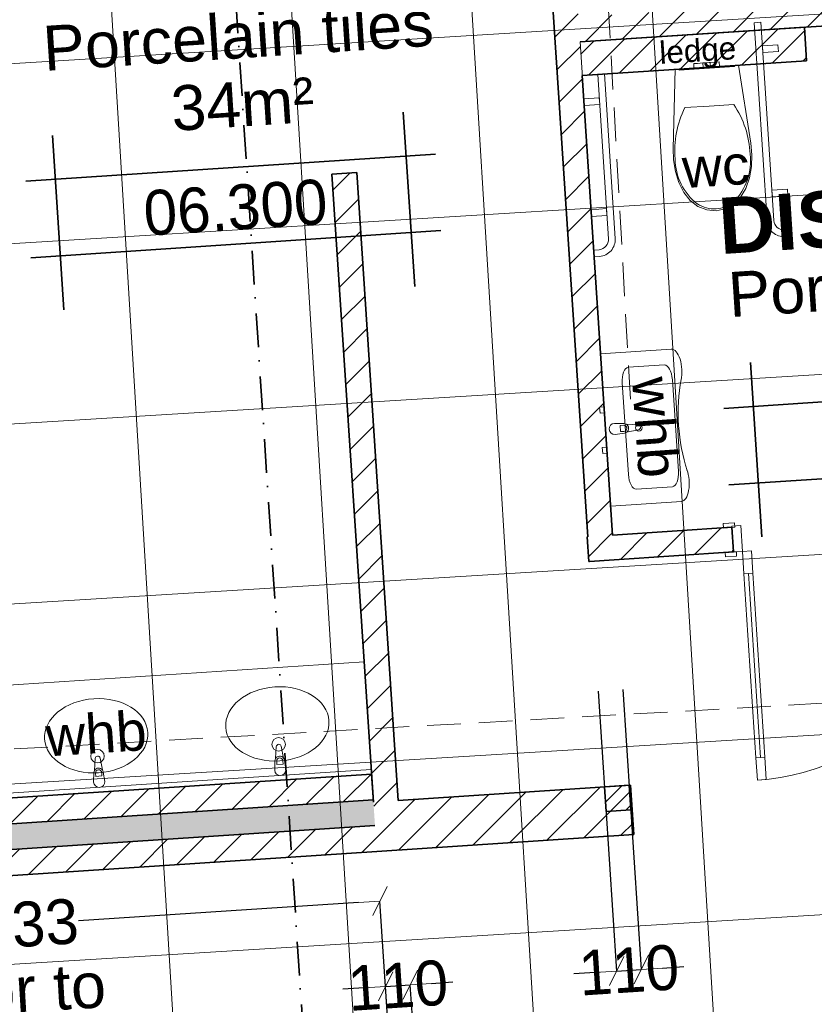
# Model space of a CAD drawing. Header units: millimetres. Extents: x -115474967 to 444143, y -74377 to 241828222.
# Tile 490 of 590: x 286884 to 290418, y 239324 to 243706. Entities that reach past the tile are written whole.
import ezdxf

# ---------------------------------------------------------------- set-up
doc = ezdxf.new("R2010")
doc.units = ezdxf.units.MM
doc.header["$MEASUREMENT"] = 0
doc.linetypes.add('Dot & Dashed', pattern=[280, 150, -60, 0, -70])
doc.linetypes.add('Hidden Line copy', pattern=[230, 150, -80])
for name, color, linetype, lineweight in [('0_Pen_No__1', 7, 'Continuous', 30), ('A_FLOORS FINISH_Pen_No__128', 9, 'Continuous', 0), ('A_WALL LOAD_Pen_No__1', 7, 'Continuous', 30), ('A_WALL LOAD_Pen_No__3', 7, 'Continuous', 15), ('A_WALL LOAD_Pen_No__6', 7, 'Continuous', 5), ('A_WALL LOAD_Pen_No__8', 255, 'Continuous', 0), ('B_FURN LOOSE_Pen_No__6', 7, 'Continuous', 5), ('C_TEXT GA_Pen_No__6', 7, 'Continuous', 5), ('SEWER LINE_Pen_No__1', 7, 'Continuous', 30), ('SEWER LINE_Pen_No__10', 9, 'Continuous', 20), ('SEWER LINE_Pen_No__6', 7, 'Continuous', 5)]:
    doc.layers.add(name, color=color, linetype=linetype, lineweight=lineweight)
doc.layers.add('0_Pen_No__7', color=7, linetype='Continuous', lineweight=5, true_color=0x3f3f3f)
doc.layers.add('A_WALL LOAD_Pen_No__7', color=7, linetype='Continuous', lineweight=5, true_color=0x3f3f3f)
doc.layers.add('B_FURN LOOSE', color=7, linetype='Continuous')
doc.layers.add('C_DIMS - GA', color=7, linetype='Continuous')
doc.styles.add('GENERATED_STYLE_1', font='GOTHIC.TTF')
doc.styles.add('GENERATED_STYLE_2', font='arial.ttf')
doc.styles.add('GENERATED_STYLE_6', font='GOTHICB.TTF')
doc.dimstyles.new('GENERATED_STYLE__3', dxfattribs={"dimtxt": 200, "dimasz": 95, "dimexe": 0.18, "dimexo": 2517.243423, "dimgap": 0.09, "dimtad": 1, "dimdec": 0, "dimzin": 0, "dimdsep": 46, "dimtxsty": 'GENERATED_STYLE_1', "dimblk": 'ARROWHEAD_2', "dimblk1": 'ARROWHEAD_2', "dimblk2": 'ARROWHEAD_2', "dimcen": 0.09, "dimclrd": 7, "dimclre": 7, "dimclrt": 7, "dimadec": 0, "dimazin": 0, "dimtfac": 1, "dimtdec": 4, "dimtmove": 0, "dimatfit": 3, "dimfxl": 1, "dimtolj": 1, "dimtzin": 0, "dimarcsym": 0})
pattern_1 = [(45, (426418.63, 157469.93), (-76.89786, 76.89786), [])]
pattern_2 = [(45, (426418.63, 157469.93), (-63.63961, 63.63961), [])]

# ---------------------------------------------------------------- blocks, each defined once
blk = doc.blocks.new('ARROWHEAD_2')
at = {"color": 0, "linetype": 'Continuous', "lineweight": 0}
for p, q in [((-0.378, -0.655), (0.378, 0.655)), ((0, 0), (-1, 0))]:
    blk.add_line(p, q, dxfattribs=at)
blk = doc.blocks.new('*D914')
at = {"layer": 'C_DIMS - GA', "color": 7, "linetype": 'Continuous', "lineweight": -2, "transparency": 16777216}
for p, q in [((289102.2, 249209.1), (289197, 249215.4)), ((288802.9, 249189.4), (288708.1, 249183.1)), ((289007.4, 249202.8), (288897.7, 249195.6)), ((289125.5, 245741.3), (288897.7, 249195.8)), ((289235.3, 245748.5), (289007.4, 249203))]:
    blk.add_line(p, q, dxfattribs=at)
at = {"layer": 'Defpoints', "color": 0, "linetype": 'Continuous', "transparency": 16777216}
for p in [(288897.7, 249195.6), (289291.2, 243229.5), (289400.9, 243236.7)]:
    blk.add_point(p, dxfattribs=at)
at = {"layer": 'C_DIMS - GA', "color": 7, "linetype": 'Continuous', "lineweight": -2, "transparency": 16777216, "xscale": 95, "yscale": 95, "zscale": 95}
for p, rotation in [((288897.7, 249195.6), 3.773374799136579), ((289007.4, 249202.8), 183.7733747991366)]:
    blk.add_blockref('ARROWHEAD_2', p, dxfattribs=dict(at, rotation=rotation))
at = {"layer": 'C_DIMS - GA', "color": 7, "linetype": 'Continuous', "lineweight": 5, "transparency": 16777216, "insert": (288952.6, 249199.2), "char_height": 200, "attachment_point": 5, "rotation": 3.7734, "style": 'GENERATED_STYLE_1'}
blk.add_mtext('\\A1;110', dxfattribs=at)
blk = doc.blocks.new('Multi-Basin Counter 24[32]', base_point=(-139177.8, 82799.9))
at = {"layer": 'B_FURN LOOSE_Pen_No__6', "color": 7, "linetype": 'Continuous', "lineweight": 5}
for p, q in [((-138002.1, 83377.9), (-140418.9, 83219.8)), ((-138002.1, 83377.9), (-137969.4, 82879)), ((-140418.9, 83219.8), (-140386.3, 82720.9)), ((-138364.2, 82938.1), (-138363.2, 82923.3)), ((-137970.7, 82899), (-140387.6, 82740.8)), ((-138390.4, 82921.5), (-138391.3, 82936.4)), ((-138363.2, 82923.3), (-138390.4, 82921.5)), ((-137969.4, 82879), (-140386.3, 82720.9)), ((-139196, 82868.8), (-139196.9, 82883.6)), ((-139168.8, 82870.6), (-139196, 82868.8)), ((-139169.8, 82885.4), (-139168.8, 82870.6)), ((-140001.6, 82816.1), (-140002.6, 82830.9)), ((-139974.5, 82817.9), (-140001.6, 82816.1)), ((-139975.4, 82832.7), (-139974.5, 82817.9))]:
    blk.add_line(p, q, dxfattribs=at)
at = {"layer": 'B_FURN LOOSE_Pen_No__6', "color": 7, "linetype": 'Continuous', "lineweight": 5, "flags": 128}
for points in [[(-138350.2, 82899.2), (-138356.9, 82940.8, 0.12102), (-138360.8, 82950.1), (-138370.9, 83002.4, 0.882566), (-138393, 83001), (-138396.2, 82947.7, 0.12102), (-138398.9, 82938), (-138400.1, 82895.9, 1)], [(-139155.8, 82846.5), (-139162.6, 82888.1, 0.12102), (-139166.4, 82897.3), (-139176.5, 82949.7, 0.882566), (-139198.7, 82948.3), (-139201.8, 82895, 0.12102), (-139204.5, 82885.3), (-139205.7, 82843.2, 1)], [(-139961.5, 82793.7), (-139968.2, 82835.3, 0.12102), (-139972.1, 82844.6), (-139982.1, 82897, 0.882566), (-140004.3, 82895.6), (-140007.5, 82842.3, 0.12102), (-140010.1, 82832.6), (-140011.3, 82790.5, 1)]]:
    blk.add_lwpolyline(points, format="xyb", close=True, dxfattribs=at)
at = {"layer": 'B_FURN LOOSE_Pen_No__6', "color": 7, "linetype": 'Continuous', "lineweight": 5}
for centre in [(-138382.6, 83011.2), (-139188.2, 82958.5), (-139993.8, 82905.8)]:
    blk.add_circle(centre, 30, dxfattribs=at)
for centre, radius, start, end in [((-138377.8, 82937.5), 21.1, 36.5149, 150.9728), ((-138377.8, 82937.2), 13.6, 3.7439, 183.7439), ((-139183.4, 82884.8), 21.1, 36.5149, 150.9728), ((-139183.4, 82884.5), 13.6, 3.7439, 183.7439), ((-139989, 82832.1), 21.1, 36.5149, 150.9728), ((-139989, 82831.8), 13.6, 3.7439, 183.7439)]:
    blk.add_arc(centre, radius, start, end, dxfattribs=at)
for centre in [(-138388.5, 83102.1), (-139194.2, 83049.4), (-139999.8, 82996.7)]:
    blk.add_ellipse(centre, major_axis=(229.5, 15), ratio=0.717391, dxfattribs=at)
blk = doc.blocks.new('WC 24[84]', base_point=(-136478.5, 86024.1))
at = {"layer": 'B_FURN LOOSE_Pen_No__6', "color": 7, "linetype": 'Continuous', "lineweight": 5}
for p, q in [((-136439.6, 86046.7), (-136422.9, 86047.8)), ((-136421.6, 86027.9), (-136422.9, 86047.8)), ((-136536.7, 86040.4), (-136520, 86041.5)), ((-136535.4, 86020.4), (-136536.7, 86040.4)), ((-136535.4, 86020.4), (-136518.7, 86021.5)), ((-136520, 86041.5), (-136495.8, 86043.1)), ((-136518.7, 86021.5), (-136494.5, 86023.1)), ((-136495.8, 86043.1), (-136491.1, 86043.4)), ((-136494.5, 86023.1), (-136495.8, 86043.1)), ((-136494.5, 86023.1), (-136489.8, 86023.4)), ((-136491.1, 86043.4), (-136479.8, 86044.1)), ((-136489.8, 86023.4), (-136478.5, 86024.1)), ((-136479.8, 86044.1), (-136468.5, 86044.8)), ((-136478.5, 86024.1), (-136467.2, 86024.9)), ((-136468.5, 86044.8), (-136463.9, 86045.1)), ((-136467.2, 86024.9), (-136462.5, 86025.2)), ((-136463.9, 86045.1), (-136439.6, 86046.7)), ((-136462.5, 86025.2), (-136463.9, 86045.1)), ((-136462.5, 86025.2), (-136438.3, 86026.8)), ((-136438.3, 86026.8), (-136421.6, 86027.9)), ((-136467.2, 85851.5), (-136576, 85844.4)), ((-136358.5, 85858.6), (-136467.2, 85851.5))]:
    blk.add_line(p, q, dxfattribs=at)
at = {"layer": 'B_FURN LOOSE_Pen_No__6', "color": 7, "linetype": 'Continuous', "lineweight": 5, "flags": 128}
for points in [[(-136618, 85560.6), (-136602.4, 85511.8), (-136580.4, 85466.2), (-136552.4, 85430.8), (-136517.6, 85404.5), (-136478.2, 85389), (-136436.8, 85385.5), (-136396.3, 85394.4), (-136359.2, 85414.8), (-136328.1, 85445.4), (-136305, 85484.2), (-136289.1, 85532.3), (-136279.9, 85582.7), (-136277.8, 85634.3), (-136282.7, 85685.8), (-136337.8, 86033.3), (-136619.2, 86015), (-136628.7, 85663.2), (-136626.9, 85611.5)], [(-136355.8, 86032.1), (-136601.3, 86016.1), (-136600.9, 86011.1), (-136355.4, 86027.2)]]:
    blk.add_lwpolyline(points, close=True, dxfattribs=at)
at = {"layer": 'B_FURN LOOSE_Pen_No__6', "color": 7, "linetype": 'Continuous', "lineweight": 5}
for centre, major_axis, start_param, end_param in [((-136195.7, 85653.8), (-27.7, 424.6), 1.041392, 1.594412), ((-136710.8, 85620.2), (-27.7, 424.6), 4.688771, 5.241791), ((-136362.4, 85618.5), (-16.7, 256.5), 1.515065, 2.415654), ((-136540.9, 85606.9), (-16.7, 256.5), 3.867528, 4.768116), ((-136445.6, 85532.5), (-9, 138.3), 2.509088, 3.135732), ((-136447.2, 85532.4), (-9, 138.3), 3.147454, 3.774097)]:
    blk.add_ellipse(centre, major_axis=major_axis, ratio=0.999377, start_param=start_param, end_param=end_param, dxfattribs=at)
blk = doc.blocks.new('Basin 24[85]', base_point=(-136928.2, 84410.1))
at = {"layer": 'B_FURN LOOSE_Pen_No__6', "color": 7, "linetype": 'Continuous', "lineweight": 5}
for p, q in [((-136950.5, 84749.1), (-136636.3, 84769.8)), ((-136905.8, 84071.1), (-136950.5, 84749.1)), ((-136666.7, 84699.7), (-136828.2, 84689.1)), ((-136827.4, 84212.5), (-136854.3, 84619.2)), ((-136604.9, 84227.1), (-136631.7, 84633.9)), ((-136863.5, 84429.8), (-136848.6, 84430.8)), ((-136861.7, 84402.7), (-136863.5, 84429.8)), ((-136846.8, 84403.7), (-136861.7, 84402.7)), ((-136792.4, 84146.7), (-136630.9, 84157.3)), ((-136591.5, 84091.8), (-136905.8, 84071.1))]:
    blk.add_line(p, q, dxfattribs=at)
at = {"layer": 'B_FURN LOOSE_Pen_No__6', "color": 7, "linetype": 'Continuous', "lineweight": 5, "flags": 128}
for points in [[(-136933.3, 84486.4), (-136935, 84513.4), (-136955, 84512.1), (-136953.2, 84485.1)], [(-136921.4, 84306.8), (-136923.2, 84333.8), (-136943.1, 84332.4), (-136941.4, 84305.5)]]:
    blk.add_lwpolyline(points, close=True, dxfattribs=at)
blk.add_lwpolyline([(-136885.8, 84389.7), (-136844.2, 84396.4, 0.12102), (-136834.9, 84400.3), (-136782.5, 84410.4, 0.882566), (-136784, 84432.6), (-136837.2, 84435.7, 0.12102), (-136846.9, 84438.4), (-136889.1, 84439.6, 1)], format="xyb", close=True, dxfattribs=at)
at = {"layer": 'B_FURN LOOSE_Pen_No__6', "color": 7, "linetype": 'Continuous', "lineweight": 5}
blk.add_circle((-136780.6, 84419.8), 15, dxfattribs=at)
for centre, radius, start, end in [((-136847.7, 84417.3), 13.6, 273.7734, 93.7734), ((-136847.4, 84417.3), 21.1, 306.5444, 61.0023)]:
    blk.add_arc(centre, radius, start, end, dxfattribs=at)
for centre, major_axis, start_param, end_param in [((-136630.3, 84679.9), (-5.9, 89.9), 4.135517, 6.283185), ((-136662.8, 84630.4), (-4.6, 69.3), 4.733875, 6.2617), ((-136822.9, 84619.8), (-4.6, 69.3), 0.021486, 1.549311), ((-136421.7, 84443.5), (-26.7, 404.1), 1.046808, 2.098245), ((-136796.3, 84216), (-4.6, 69.3), 1.592282, 3.120107), ((-136636.2, 84226.6), (-4.6, 69.3), 3.163078, 4.690903), ((-136597.5, 84181.8), (-5.9, 89.9), 3.141593, 5.289261)]:
    blk.add_ellipse(centre, major_axis=major_axis, ratio=0.450554, start_param=start_param, end_param=end_param, dxfattribs=at)
blk = doc.blocks.new('Safety Railing 24[86]', base_point=(-136984.6, 85255.7))
at = {"layer": 'B_FURN LOOSE_Pen_No__6', "color": 7, "linetype": 'Continuous', "lineweight": 5, "flags": 128}
blk.add_lwpolyline([(-136885.9, 85262.2), (-136933.5, 85994.4), (-136963.5, 85992.5), (-136915.8, 85260.2, -0.414214), (-136957.8, 85212.4), (-136981.7, 85210.8), (-136979.8, 85180.9), (-136955.8, 85182.4, 0.414214), (-136885.9, 85262.2)], format="xyb", close=True, dxfattribs=at)
for points in [[(-137023.5, 85853.3), (-136954.7, 85857.8), (-136956.6, 85887.7), (-137025.5, 85883.2)], [(-136991.5, 85360.5), (-136922.6, 85365), (-136924.6, 85394.9), (-136993.4, 85390.4)]]:
    blk.add_lwpolyline(points, close=True, dxfattribs=at)
blk = doc.blocks.new('Safety Railing 24[87]', base_point=(-50518.8, 73583.8))
at = {"layer": 'B_FURN LOOSE_Pen_No__6', "color": 7, "linetype": 'Continuous', "lineweight": 5, "flags": 128}
blk.add_lwpolyline([(-50617.6, 73577.3), (-50675.3, 74459.1), (-50645.4, 74461.1), (-50587.6, 73579.3, 0.414214), (-50539.8, 73537.3), (-50515.8, 73538.9), (-50513.9, 73509), (-50537.8, 73507.4, -0.414214), (-50617.6, 73577.3)], format="xyb", close=True, dxfattribs=at)
for points in [[(-50567.7, 74330.9), (-50636.6, 74326.4), (-50638.5, 74356.3), (-50569.7, 74360.8)], [(-50525.6, 73688.6), (-50594.5, 73684.1), (-50596.5, 73714), (-50527.6, 73718.5)]]:
    blk.add_lwpolyline(points, close=True, dxfattribs=at)
blk = doc.blocks.new('*D946')
at = {"layer": 'C_DIMS - GA', "color": 7, "linetype": 'Continuous', "lineweight": -2, "transparency": 16777216}
for p, q in [((288391.7, 239777.5), (287145.7, 239695.3)), ((288538.2, 238999.6), (288486.5, 239783.6)), ((283260.1, 239439.1), (286551.6, 239656.1)), ((283293.7, 237486.2), (283165.3, 239432.6))]:
    blk.add_line(p, q, dxfattribs=at)
at = {"layer": 'Defpoints', "color": 0, "linetype": 'Continuous', "transparency": 16777216}
for p in [(288372.6, 241511.4), (283128, 239998), (288486.5, 239783.8)]:
    blk.add_point(p, dxfattribs=at)
at = {"layer": 'C_DIMS - GA', "color": 7, "linetype": 'Continuous', "lineweight": -2, "transparency": 16777216, "xscale": 95, "yscale": 95, "zscale": 95}
for p, rotation in [((288486.5, 239783.8), 3.773374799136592), ((283165.3, 239432.8), 183.7733747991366)]:
    blk.add_blockref('ARROWHEAD_2', p, dxfattribs=dict(at, rotation=rotation))
at = {"layer": 'C_DIMS - GA', "color": 7, "linetype": 'Continuous', "lineweight": 5, "transparency": 16777216, "insert": (286848.6, 239675.7), "char_height": 200, "attachment_point": 5, "rotation": 3.7734, "style": 'GENERATED_STYLE_1'}
blk.add_mtext('\\A1;5333', dxfattribs=at)
blk = doc.blocks.new('*D947')
at = {"layer": 'C_DIMS - GA', "color": 7, "linetype": 'Continuous', "lineweight": -2, "transparency": 16777216}
for p, q in [((288416.7, 239397.9), (288322, 239391.6)), ((288511.5, 239404.1), (288621.3, 239411.4)), ((288538.2, 238999.6), (288511.6, 239403.9)), ((288648, 239006.9), (288621.3, 239411.2)), ((288716.1, 239417.6), (288810.9, 239423.9))]:
    blk.add_line(p, q, dxfattribs=at)
at = {"layer": 'Defpoints', "color": 0, "linetype": 'Continuous', "transparency": 16777216}
for p in [(288372.6, 241511.4), (288482.3, 241518.6), (288621.3, 239411.4)]:
    blk.add_point(p, dxfattribs=at)
at = {"layer": 'C_DIMS - GA', "color": 7, "linetype": 'Continuous', "lineweight": -2, "transparency": 16777216, "xscale": 95, "yscale": 95, "zscale": 95}
for p, rotation in [((288621.3, 239411.4), 183.7733747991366), ((288511.5, 239404.1), 3.773374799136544)]:
    blk.add_blockref('ARROWHEAD_2', p, dxfattribs=dict(at, rotation=rotation))
at = {"layer": 'C_DIMS - GA', "color": 7, "linetype": 'Continuous', "lineweight": 5, "transparency": 16777216, "insert": (288566.4, 239407.7), "char_height": 200, "attachment_point": 5, "rotation": 3.7734, "style": 'GENERATED_STYLE_1'}
blk.add_mtext('\\A1;110', dxfattribs=at)
blk = doc.blocks.new('*D948')
at = {"layer": 'C_DIMS - GA', "color": 7, "linetype": 'Continuous', "lineweight": -2, "transparency": 16777216}
for p, q in [((289456.8, 240717.7), (289539, 239472.2)), ((289566.6, 240724.9), (289648.7, 239479.5)), ((289539, 239472.4), (289648.7, 239479.7)), ((289743.5, 239485.9), (289838.3, 239492.2)), ((289444.2, 239466.2), (289349.4, 239459.9))]:
    blk.add_line(p, q, dxfattribs=at)
at = {"layer": 'Defpoints', "color": 0, "linetype": 'Continuous', "transparency": 16777216}
for p in [(289291.2, 243229.5), (289400.9, 243236.7), (289648.7, 239479.7)]:
    blk.add_point(p, dxfattribs=at)
at = {"layer": 'C_DIMS - GA', "color": 7, "linetype": 'Continuous', "lineweight": -2, "transparency": 16777216, "xscale": 95, "yscale": 95, "zscale": 95}
for p, rotation in [((289539, 239472.4), 3.773374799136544), ((289648.7, 239479.7), 183.7733747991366)]:
    blk.add_blockref('ARROWHEAD_2', p, dxfattribs=dict(at, rotation=rotation))
at = {"layer": 'C_DIMS - GA', "color": 7, "linetype": 'Continuous', "lineweight": 5, "transparency": 16777216, "insert": (289593.8, 239476), "char_height": 200, "attachment_point": 5, "rotation": 3.7734, "style": 'GENERATED_STYLE_1'}
blk.add_mtext('\\A1;110', dxfattribs=at)
blk = doc.blocks.new('*D951')
at = {"layer": 'C_DIMS - GA', "color": 7, "linetype": 'Continuous', "lineweight": -2, "transparency": 16777216}
for p, q in [((285382.3, 246383.7), (280360.8, 246055.9)), ((280367.2, 245961.1), (280737.6, 240286.5)), ((281155.9, 233877.2), (280784.7, 239564.8)), ((280940.7, 233768), (281161.9, 233782.4))]:
    blk.add_line(p, q, dxfattribs=at)
at = {"layer": 'Defpoints', "color": 0, "linetype": 'Continuous', "transparency": 16777216}
for p in [(287894.2, 246547.6), (280361, 246055.9), (283452.6, 233931.9)]:
    blk.add_point(p, dxfattribs=at)
at = {"layer": 'C_DIMS - GA', "color": 7, "linetype": 'Continuous', "lineweight": -2, "transparency": 16777216, "xscale": 95, "yscale": 95, "zscale": 95}
for p, rotation in [((280361, 246055.9), 93.73419209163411), ((281162.1, 233782.4), 273.7341920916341)]:
    blk.add_blockref('ARROWHEAD_2', p, dxfattribs=dict(at, rotation=rotation))
at = {"layer": 'C_DIMS - GA', "color": 7, "linetype": 'Continuous', "lineweight": 5, "transparency": 16777216, "insert": (280761.1, 239925.7), "char_height": 200, "attachment_point": 5, "rotation": 273.7342, "style": 'GENERATED_STYLE_1'}
blk.add_mtext('\\A1;12300', dxfattribs=at)

msp = doc.modelspace()

# ---------------------------------------------------------------- hatches: boundary and pattern name
at = {"layer": '0_Pen_No__7', "linetype": 'Continuous', "lineweight": 5, "true_color": 0x000000}
h = msp.add_hatch(dxfattribs=at)
h.set_pattern_fill('ANSI31', color=18, scale=870, style=0)
h.set_pattern_definition(pattern_1)
h.paths.add_polyline_path([(289199.95256, 246283.98787), (289090.19102, 246276.74875), (289411.48654, 241405.17994), (289521.25285, 241412.34675)])
h = msp.add_hatch(dxfattribs=at)
h.set_pattern_fill('ANSI31', color=18, scale=870, style=0)
h.set_pattern_definition(pattern_1)
h.paths.add_polyline_path([(289376.47034, 243607.57797), (292321.12824, 243799.83908), (292423.72443, 243916.77196), (289369.23121, 243717.33953)])
h = msp.add_hatch(dxfattribs=at)
h.set_pattern_fill('ANSI31', color=18, scale=870, style=0)
h.set_pattern_definition(pattern_1)
h.paths.add_polyline_path([(288567.21527, 240231.4366), (288382.94695, 243025.36232), (288273.18541, 243018.1232), (288457.45373, 240224.19747)])
h = msp.add_hatch(dxfattribs=at)
h.set_pattern_fill('ANSI31', color=18, scale=870, style=0)
h.set_pattern_definition(pattern_1)
h.paths.add_polyline_path([(289408.02576, 241404.95397), (289415.19258, 241295.1877), (290058.60545, 241337.19708), (290051.43867, 241446.96339)])
h = msp.add_hatch(dxfattribs=at)
h.set_pattern_fill('ANSI31', color=18, scale=870, style=0)
h.set_pattern_definition(pattern_1)
h.paths.add_polyline_path([(283021.01121, 239875.66845), (288456.79563, 240234.1758), (288449.22746, 240348.92649), (283128.04411, 239997.97746)])
h = msp.add_hatch(dxfattribs=at)
h.set_pattern_fill('ANSI31', color=18, scale=870, style=0)
h.set_pattern_definition(pattern_1)
h.paths.add_polyline_path([(288457.45373, 240224.19743), (288471.93198, 240004.6744), (289615.34892, 240080.08641), (289600.87068, 240299.60944)])
h = msp.add_hatch(dxfattribs=at)
h.set_pattern_fill('ANSI31', color=18, scale=870, style=0)
h.set_pattern_definition(pattern_1)
h.paths.add_polyline_path([(282806.94541, 239631.05044), (288471.93198, 240004.6744), (288464.36381, 240119.4251), (282913.97831, 239753.35945)])
at = {"layer": 'A_FLOORS FINISH_Pen_No__128', "linetype": 'Continuous', "lineweight": 0}
h = msp.add_hatch(dxfattribs=at)
h.set_pattern_fill('PATTERN__TILES_ANGLED', color=9, style=0, pattern_type=2)
h.set_pattern_definition([(93.5, (426418.6, 157469.9), (798.508, 48.839), []), (183.5, (426418.6, 157469.9), (-48.839, 798.508), [])])
h.paths.add_polyline_path([(286415.73335, 243490.27373), (284170.1251, 243343.33297), (284170.18474, 243342.42161), (282907.08813, 243259.77123), (283152.21209, 239654.47485), (284415.81699, 239737.16066), (284512.80139, 238246.16947), (284861.57786, 238268.99208), (284871.46964, 238121.45541), (294809.54082, 238785.46505), (294681.7275, 240634.84564), (296292.52511, 240746.02175), (296124.99837, 242996.49462), (297098.08165, 243064.59046), (296985.80221, 244781.22992), (293842.13669, 244575.70101), (293710.96244, 246581.19347), (286245.80548, 246094.1274)])
at = {"layer": 'A_WALL LOAD_Pen_No__7', "linetype": 'Continuous', "lineweight": 5, "true_color": 0x9f07ff}
h = msp.add_hatch(dxfattribs=at)
h.set_pattern_fill('HATCH__BRICK', color=190, style=0, pattern_type=2)
h.set_pattern_definition(pattern_2)
h.paths.add_polyline_path([(289594.66847, 240299.19935), (289484.90693, 240291.96023), (289492.14607, 240182.19869), (289601.90759, 240189.4378)])
msp.add_hatch(color=190, dxfattribs=at).paths.add_polyline_path([(282913.97831, 239753.35945), (288464.36381, 240119.4251), (288456.79563, 240234.1758), (283021.01121, 239875.66845)])
at = {"layer": 'A_WALL LOAD_Pen_No__8', "linetype": 'Continuous', "lineweight": 0}
h = msp.add_hatch(dxfattribs=at)
h.set_pattern_fill('HATCH__BRICK', color=255, style=0, pattern_type=2)
h.set_pattern_definition(pattern_2)
h.paths.add_polyline_path([(289386.34187, 243457.90312), (290384.11855, 243523.04944), (290374.34564, 243672.73074), (289376.47034, 243607.57797)])

# ---------------------------------------------------------------- linework, layer by layer
at = {"layer": '0_Pen_No__1', "color": 214, "linetype": 'Dot & Dashed', "lineweight": 35}
msp.add_line((287334.22172, 251621.50512), (288606.28629, 232131.15617), dxfattribs=at)
at = {"layer": 'A_WALL LOAD_Pen_No__1', "color": 214, "linetype": 'Continuous', "lineweight": 35}
for p, q in [((290051.43866, 241446.96337), (290014.51727, 241444.55272)), ((290051.43866, 241446.96337), (290014.51727, 241444.55272)), ((290051.43866, 241446.96337), (290014.51727, 241444.55272)), ((290058.60546, 241337.19709), (290051.43866, 241446.96337)), ((290058.60546, 241337.19709), (290051.43866, 241446.96337)), ((290058.60546, 241337.19709), (290051.43866, 241446.96337)), ((290058.60546, 241337.19709), (290021.68408, 241334.78644)), ((290058.60546, 241337.19709), (290021.68408, 241334.78644)), ((290058.60546, 241337.19709), (290021.68408, 241334.78644)), ((289418.73044, 241295.34606), (289528.49197, 241302.58519)), ((289418.73044, 241295.34606), (289528.49197, 241302.58519)), ((289484.90694, 240291.96022), (289594.66847, 240299.19935)), ((289484.90694, 240291.96022), (289594.66847, 240299.19935)), ((289615.34889, 240080.0864), (289600.87065, 240299.60947)), ((289615.34889, 240080.0864), (289600.87065, 240299.60947)), ((283021.01121, 239875.66845), (288456.79563, 240234.1758)), ((282913.97831, 239753.35945), (288464.36381, 240119.4251))]:
    msp.add_line(p, q, dxfattribs=at)
for points in [[(289195.22423, 244684.20712), (289411.48654, 241405.17994)], [(289376.47034, 243607.57797), (292321.12824, 243799.83908)], [(290374.34564, 243672.73074), (289376.47034, 243607.57797)], [(290384.11855, 243523.04944), (290374.34564, 243672.73074)], [(289386.34187, 243457.90312), (290384.11855, 243523.04944)], [(289521.25285, 241412.34675), (289386.34187, 243457.90312)], [(288382.94695, 243025.36232), (288273.18541, 243018.1232)], [(288273.18541, 243018.1232), (288457.45373, 240224.19747)], [(288567.21527, 240231.4366), (288382.94695, 243025.36232)], [(290051.43866, 241446.96337), (289521.25285, 241412.34675)], [(289411.48654, 241405.17994), (289408.02576, 241404.95398)], [(289408.02576, 241404.95398), (289415.19256, 241295.1877)], [(289528.49197, 241302.58519), (290058.60545, 241337.19709)], [(289415.19256, 241295.1877), (289418.72567, 241295.41838)], [(289418.72567, 241295.41838), (289418.73044, 241295.34606)], [(288449.22746, 240348.92649), (284736.6343, 240104.06912)], [(288457.45373, 240224.19747), (288449.22746, 240348.92649)], [(289600.8706, 240299.60947), (288567.21527, 240231.4366)], [(289484.90694, 240291.96021), (289492.14606, 240182.19869)], [(289601.9076, 240189.43781), (289594.66847, 240299.19934)], [(289492.14606, 240182.19869), (289601.9076, 240189.43781)], [(288471.93198, 240004.6744), (289615.34887, 240080.0864)], [(284760.06986, 239759.86524), (288471.93198, 240004.6744)]]:
    msp.add_lwpolyline(points, dxfattribs=at)
at = {"layer": 'A_WALL LOAD_Pen_No__3', "color": 30, "linetype": 'Continuous', "lineweight": 15}
for p, q in [((290013.27937, 241463.51235), (290063.17313, 241466.76999)), ((290014.51727, 241444.55272), (290013.27937, 241463.51235)), ((290063.17313, 241466.76999), (290064.41104, 241447.81036)), ((290064.41104, 241447.81036), (290014.51727, 241444.55272)), ((290021.68408, 241334.78644), (290071.57784, 241338.04407)), ((290022.92198, 241315.8268), (290021.68408, 241334.78644)), ((290071.57784, 241338.04407), (290072.81574, 241319.08444)), ((290072.81574, 241319.08444), (290022.92198, 241315.8268))]:
    msp.add_line(p, q, dxfattribs=at)
msp.add_arc((290098.52047, 241339.8032), 1020, 273.73562474, 3.73562474, dxfattribs=at)
at = {"layer": 'A_WALL LOAD_Pen_No__6', "color": 7, "linetype": 'Continuous', "lineweight": 5}
for p, q in [((290091.02791, 241454.55886), (290051.11289, 241451.95275)), ((290051.11289, 241451.95275), (290058.60546, 241337.19709)), ((290098.52047, 241339.8032), (290091.02791, 241454.55886)), ((290058.60546, 241337.19709), (290098.52047, 241339.8032)), ((290098.52047, 241339.8032), (290138.43549, 241342.40931)), ((290105.03575, 241240.01567), (290098.52047, 241339.8032)), ((290138.43549, 241342.40931), (290144.95076, 241242.62178)), ((290144.95076, 241242.62178), (290105.03575, 241240.01567)), ((290178.41853, 240423.06098), (290124.99326, 241241.31872)), ((290158.46102, 240421.75792), (290198.37603, 240424.36403)), ((290164.9763, 240321.97039), (290158.46102, 240421.75792)), ((290198.37603, 240424.36403), (290204.89131, 240324.5765)), ((290204.89131, 240324.5765), (290164.9763, 240321.97039))]:
    msp.add_line(p, q, dxfattribs=at)
for points in [[(290158.46102, 240421.75792), (290105.03575, 241240.01567), (290124.99326, 241241.31872), (290178.41853, 240423.06098)], [(290178.41853, 240423.06098), (290124.99326, 241241.31872), (290144.95076, 241242.62178), (290198.37603, 240424.36403)]]:
    msp.add_lwpolyline(points, close=True, dxfattribs=at)
at = {"layer": 'SEWER LINE_Pen_No__1', "color": 214, "linetype": 'Continuous', "lineweight": 35}
for p, q in [((288641.77909, 242518.5303), (288590.26266, 243294.52565)), ((287081.02075, 242414.91538), (287029.50432, 243190.91073)), ((286911.54487, 242986.72135), (288734.17921, 243107.72157)), ((286934.15611, 242646.12675), (288756.79045, 242767.12698)), ((290185.4382, 241404.13188), (290133.92177, 242180.12722)), ((290015.96232, 241975.93784), (291838.59666, 242096.93806)), ((290038.57356, 241635.34325), (291861.2079, 241756.34347))]:
    msp.add_line(p, q, dxfattribs=at)
at = {"layer": 'SEWER LINE_Pen_No__10', "color": 25, "linetype": 'Hidden Line copy', "lineweight": 20, "true_color": 0x996633, "flags": 128}
for points in [[(289600.63926, 242016.65138), (289367.02806, 246160.86292), (291643.20942, 246289.17237), (291605.88901, 246951.2283), (291043.112, 246911.5414)], [(284114.82102, 243819.19823), (284392.2591, 240321.52157), (295923.32116, 240972.65127)]]:
    msp.add_lwpolyline(points, dxfattribs=at)
at = {"layer": 'SEWER LINE_Pen_No__6', "color": 7, "linetype": 'Continuous', "lineweight": 5}
msp.add_line((289454.63437, 242422.43398), (289376.47034, 243607.57797), dxfattribs=at)

# ---------------------------------------------------------------- block references
at = {"layer": 'B_FURN LOOSE', "color": 5, "linetype": 'Continuous', "lineweight": 5}
for name, p in [('Safety Railing 24[87]', (290307.35836, 242816.7417)), ('WC 24[84]', (289940.11974, 243494.06434)), ('Safety Railing 24[86]', (289433.99029, 242725.65283)), ('Basin 24[85]', (289490.40853, 241880.01658)), ('Multi-Basin Counter 24[32]', (287240.7933, 240269.85147))]:
    msp.add_blockref(name, p, dxfattribs=at)

# ---------------------------------------------------------------- texts
at = {"layer": 'C_TEXT GA_Pen_No__6', "color": 7, "linetype": 'Continuous', "lineweight": 5, "attachment_point": 5}
for s, insert, char_height, width, rotation, line_spacing_factor, style in [('\\A1;{\\pqc;\\fArial|b1|i0|c0|p34;FEMALE ABLUTIONS\\P\\pqc;\\fArial|b0|i0|c0|p34;\\C214;\\H0.800000x;Porcelain tiles\\P\\pqc;\\fArial|b0|i0|c0|p34;34m²}', (287840.78229, 243859.90885), 250, 3050.3050464, 3.73815983, 0.911264, 'GENERATED_STYLE_6'), ('\\A1;{\\pqc;\\fArial|b0|i0|c0|p34;Fire escape door to comply with SANS 10400Part -T}', (286083.31504, 239028.87303), 200, 2411.9641414, 3.32666921, 0.936803, 'GENERATED_STYLE_2')]:
    msp.add_mtext(s, dxfattribs=dict(at, insert=insert, char_height=char_height, width=width, rotation=rotation, line_spacing_factor=line_spacing_factor, style=style))
at = {"layer": 'C_TEXT GA_Pen_No__6', "color": 7, "linetype": 'Continuous', "lineweight": 5, "insert": (287843.90021, 242869.71925), "char_height": 200, "attachment_point": 5, "rotation": 3.79815292, "style": 'GENERATED_STYLE_1'}
msp.add_mtext('\\A1;{\\pqc;\\fCentury Gothic|b0|i0|c0|p34;06.\\fCentury Gothic|b0|i0|c0|p34;30\\fCentury Gothic|b0|i0|c0|p34;0}', dxfattribs=at)
at = {"layer": 'C_TEXT GA_Pen_No__6', "color": 7, "linetype": 'Continuous', "lineweight": 5, "insert": (290901.65315, 242570.25439), "char_height": 250, "attachment_point": 5, "rotation": 3.73815983, "line_spacing_factor": 0.797646, "style": 'GENERATED_STYLE_6'}
msp.add_mtext('\\A1;{\\pqc;\\fArial|b1|i0|c0|p34;DISABLED\\fArial|b0|i0|c0|p34;\\H1.400000x; \\P\\pqc;\\fArial|b0|i0|c0|p34;\\C214;\\H0.571429x;Porcelain tiles\\P\\pqc;\\fArial|b0|i0|c0|p34;6m²}', dxfattribs=at)
at = {"layer": 'SEWER LINE_Pen_No__6', "color": 7, "linetype": 'Continuous', "lineweight": 5, "attachment_point": 5, "style": 'GENERATED_STYLE_2'}
for s, insert, char_height, rotation in [('\\A1;{\\pqc;\\fArial|b0|i0|c0|p34;ledge}', (289900.68274, 243554.36178), 100, 3.73419209), ('\\A1;{\\pqc;\\fArial|b0|i0|c0|p34;wc}', (289980.12299, 243051.82715), 175, 3.73419209), ('\\A1;{\\pqc;\\fArial|b0|i0|c0|p34;w\\fArial|b0|i0|c0|p34;hb}', (289708.85087, 241892.13442), 175, 273.99833384), ('\\A1;{\\pqc;\\fArial|b0|i0|c0|p34;whb}', (287223.90782, 240527.91972), 175, 3.73419209)]:
    msp.add_mtext(s, dxfattribs=dict(at, insert=insert, char_height=char_height, rotation=rotation))

# ---------------------------------------------------------------- dimensions: what is measured, and where the dimension line sits
at = {"layer": 'C_DIMS - GA', "color": 7, "linetype": 'Continuous', "lineweight": 5}
for base, p1, p2, angle, picture, middle, turn in [((288897.68284, 249195.6093), (289400.93008, 243236.71284), (289291.16854, 243229.47372), 183.7733748, '*D914', (288952.56361, 249199.22886), 3.7733748), ((280361.02615, 246055.93341), (283452.64324, 233931.92877), (287894.18154, 246547.59521), 93.73419209, '*D951', (280761.12595, 239925.67485), 273.73419209), ((289648.72025, 239479.65184), (289291.16854, 243229.47372), (289400.93008, 243236.71284), 3.7733748, '*D948', (289593.83948, 239476.03228), 3.7733748), ((288486.50263, 239783.75028), (283128.04411, 239997.97746), (288372.5587, 241511.3988), 3.7733748, '*D946', (286848.61997, 239675.72669), 3.7733748), ((288621.30185, 239411.36144), (288372.5587, 241511.3988), (288482.32023, 241518.63792), 3.7733748, '*D947', (288566.42108, 239407.74188), 3.7733748)]:
    dim = msp.add_linear_dim(base=base, p1=p1, p2=p2, angle=angle, dimstyle='GENERATED_STYLE__3', dxfattribs=at)
    dim.commit()
    dim.dimension.update_dxf_attribs({"geometry": picture, "text_midpoint": middle, "dimtype": 160, "text_rotation": turn})

doc.saveas('drawing.dxf')
